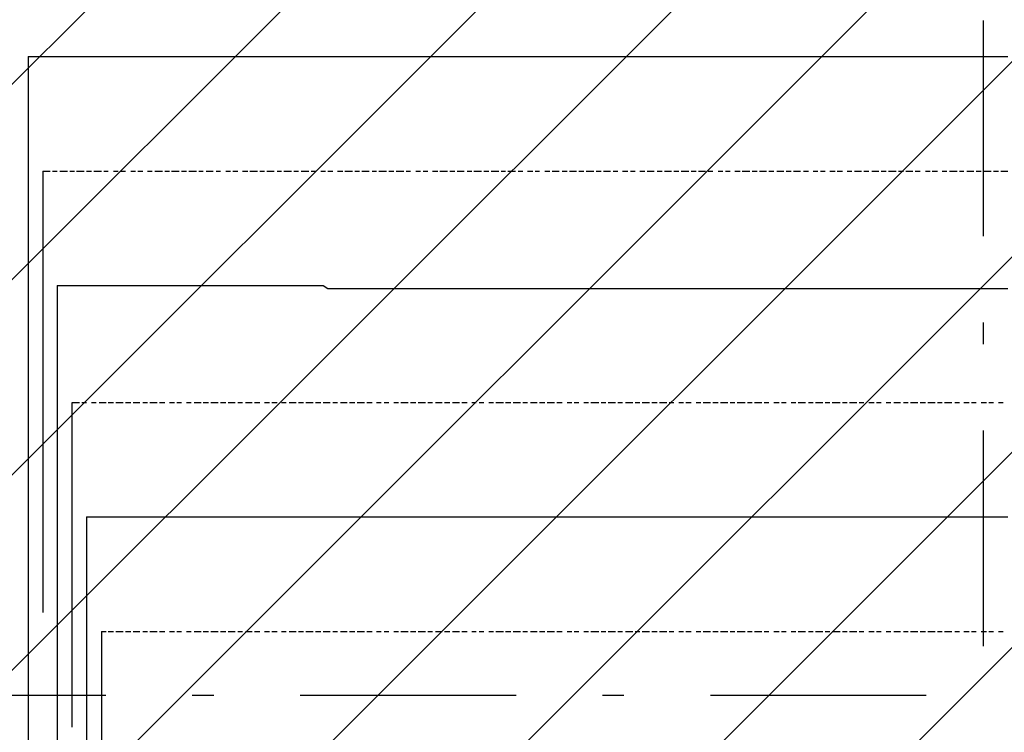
# Model space of a CAD drawing. Extents: x 997 to 109698, y 921 to 94021.
# Tile 328 of 656: x 6812 to 8522, y 47665 to 48904. Entities that reach past the tile are written whole.
import ezdxf

# ---------------------------------------------------------------- set-up
doc = ezdxf.new("R2010")
doc.units = 0
doc.header["$MEASUREMENT"] = 0
doc.layers.add('12', color=7, linetype='CONTINUOUS')
doc.layers.add('28', color=7, linetype='CONTINUOUS')

msp = doc.modelspace()

# ---------------------------------------------------------------- linework, layer by layer
at = {"layer": '12', "color": 5}
for p, q in [((6826.630503, 48839.563401), (6826.630503, 47937.563401)), ((6826.630503, 48839.563401), (6838.630503, 48839.563401)), ((6838.630503, 48839.563401), (6847.630503, 48839.563401)), ((6847.630503, 48839.563401), (6855.630503, 48839.563401)), ((6855.630503, 48839.563401), (6868.630503, 48839.563401)), ((6868.630503, 48839.563401), (6876.630503, 48839.563401)), ((6876.630503, 48839.563401), (6885.630503, 48839.563401)), ((6885.630503, 48839.563401), (6898.630503, 48839.563401)), ((6898.630503, 48839.563401), (6906.630503, 48839.563401)), ((6906.630503, 48839.563401), (6919.630503, 48839.563401)), ((6919.630503, 48839.563401), (6927.630503, 48839.563401)), ((6927.630503, 48839.563401), (6936.630503, 48839.563401)), ((6936.630503, 48839.563401), (6949.630503, 48839.563401)), ((6949.630503, 48839.563401), (6957.630503, 48839.563401)), ((6957.630503, 48839.563401), (6965.630503, 48839.563401)), ((6965.630503, 48839.563401), (6978.630503, 48839.563401)), ((6978.630503, 48839.563401), (6986.630503, 48839.563401)), ((6986.630503, 48839.563401), (6995.630503, 48839.563401)), ((6995.630503, 48839.563401), (7008.630503, 48839.563401)), ((7008.630503, 48839.563401), (7016.630503, 48839.563401)), ((7016.630503, 48839.563401), (7025.630503, 48839.563401)), ((7025.630503, 48839.563401), (7037.630503, 48839.563401)), ((7037.630503, 48839.563401), (7046.630503, 48839.563401)), ((7046.630503, 48839.563401), (7059.630503, 48839.563401)), ((7059.630503, 48839.563401), (7067.630503, 48839.563401)), ((7067.630503, 48839.563401), (7075.630503, 48839.563401)), ((7075.630503, 48839.563401), (7088.630503, 48839.563401)), ((7088.630503, 48839.563401), (7096.630503, 48839.563401)), ((7096.630503, 48839.563401), (7105.630503, 48839.563401)), ((7105.630503, 48839.563401), (7118.630503, 48839.563401)), ((7118.630503, 48839.563401), (7126.630503, 48839.563401)), ((7126.630503, 48839.563401), (7135.630503, 48839.563401)), ((7135.630503, 48839.563401), (7147.630503, 48839.563401)), ((7147.630503, 48839.563401), (7156.630503, 48839.563401)), ((7156.630503, 48839.563401), (7169.630503, 48839.563401)), ((7169.630503, 48839.563401), (7177.630503, 48839.563401)), ((7177.630503, 48839.563401), (7185.630503, 48839.563401)), ((7185.630503, 48839.563401), (7198.630503, 48839.563401)), ((7198.630503, 48839.563401), (7207.630503, 48839.563401)), ((7207.630503, 48839.563401), (7215.630503, 48839.563401)), ((7215.630503, 48839.563401), (7228.630503, 48839.563401)), ((7228.630503, 48839.563401), (7236.630503, 48839.563401)), ((7236.630503, 48839.563401), (7245.630503, 48839.563401)), ((7245.630503, 48839.563401), (7258.630503, 48839.563401)), ((7258.630503, 48839.563401), (7266.630503, 48839.563401)), ((7266.630503, 48839.563401), (7279.630503, 48839.563401)), ((7279.630503, 48839.563401), (7287.630503, 48839.563401)), ((7287.630503, 48839.563401), (7295.630503, 48839.563401)), ((7295.630503, 48839.563401), (7308.630503, 48839.563401)), ((7308.630503, 48839.563401), (7317.630503, 48839.563401)), ((7317.630503, 48839.563401), (7325.630503, 48839.563401)), ((7325.630503, 48839.563401), (7338.630503, 48839.563401)), ((7338.630503, 48839.563401), (7346.630503, 48839.563401)), ((7346.630503, 48839.563401), (7355.630503, 48839.563401)), ((7355.630503, 48839.563401), (7368.630503, 48839.563401)), ((7368.630503, 48839.563401), (7376.630503, 48839.563401)), ((7376.630503, 48839.563401), (7389.630503, 48839.563401)), ((7389.630503, 48839.563401), (7397.630503, 48839.563401)), ((7397.630503, 48839.563401), (7405.630503, 48839.563401)), ((7405.630503, 48839.563401), (7418.630503, 48839.563401)), ((7418.630503, 48839.563401), (7427.630503, 48839.563401)), ((7427.630503, 48839.563401), (7435.630503, 48839.563401)), ((7435.630503, 48839.563401), (7448.630503, 48839.563401)), ((7448.630503, 48839.563401), (7457.630503, 48839.563401)), ((7457.630503, 48839.563401), (7465.630503, 48839.563401)), ((7465.630503, 48839.563401), (7478.630503, 48839.563401)), ((7478.630503, 48839.563401), (7486.630503, 48839.563401)), ((7486.630503, 48839.563401), (7499.630503, 48839.563401)), ((7499.630503, 48839.563401), (7507.630503, 48839.563401)), ((7507.630503, 48839.563401), (7516.630503, 48839.563401)), ((7516.630503, 48839.563401), (7528.630503, 48839.563401)), ((7528.630503, 48839.563401), (7537.630503, 48839.563401)), ((7537.630503, 48839.563401), (7545.630503, 48839.563401)), ((7545.630503, 48839.563401), (7558.630503, 48839.563401)), ((7558.630503, 48839.563401), (7567.630503, 48839.563401)), ((7567.630503, 48839.563401), (7575.630503, 48839.563401)), ((7575.630503, 48839.563401), (7588.630503, 48839.563401)), ((7588.630503, 48839.563401), (7596.630503, 48839.563401)), ((7596.630503, 48839.563401), (7609.630503, 48839.563401)), ((7609.630503, 48839.563401), (7617.630503, 48839.563401)), ((7617.630503, 48839.563401), (7626.630503, 48839.563401)), ((7626.630503, 48839.563401), (7638.630503, 48839.563401)), ((7638.630503, 48839.563401), (7647.630503, 48839.563401)), ((7647.630503, 48839.563401), (7655.630503, 48839.563401)), ((7655.630503, 48839.563401), (7668.630503, 48839.563401)), ((7668.630503, 48839.563401), (7677.630503, 48839.563401)), ((7677.630503, 48839.563401), (7685.630503, 48839.563401)), ((7685.630503, 48839.563401), (7698.630503, 48839.563401)), ((7698.630503, 48839.563401), (7706.630503, 48839.563401)), ((7706.630503, 48839.563401), (7714.630503, 48839.563401)), ((7714.630503, 48839.563401), (7727.630503, 48839.563401)), ((7727.630503, 48839.563401), (7736.630503, 48839.563401)), ((7736.630503, 48839.563401), (7748.630503, 48839.563401)), ((7748.630503, 48839.563401), (7757.630503, 48839.563401)), ((7757.630503, 48839.563401), (7766.630503, 48839.563401)), ((7766.630503, 48839.563401), (7778.630503, 48839.563401)), ((7778.630503, 48839.563401), (7787.630503, 48839.563401)), ((7787.630503, 48839.563401), (7795.630503, 48839.563401)), ((7795.630503, 48839.563401), (7808.630503, 48839.563401)), ((7808.630503, 48839.563401), (7817.630503, 48839.563401)), ((7817.630503, 48839.563401), (7825.630503, 48839.563401)), ((7825.630503, 48839.563401), (7837.630503, 48839.563401)), ((7837.630503, 48839.563401), (7846.630503, 48839.563401)), ((7846.630503, 48839.563401), (7858.630503, 48839.563401)), ((7858.630503, 48839.563401), (7867.630503, 48839.563401)), ((7867.630503, 48839.563401), (7876.630503, 48839.563401)), ((7876.630503, 48839.563401), (7888.630503, 48839.563401)), ((7888.630503, 48839.563401), (7897.630503, 48839.563401)), ((7897.630503, 48839.563401), (7905.630503, 48839.563401)), ((7905.630503, 48839.563401), (7918.630503, 48839.563401)), ((7918.630503, 48839.563401), (7927.630503, 48839.563401)), ((7927.630503, 48839.563401), (7935.630503, 48839.563401)), ((7935.630503, 48839.563401), (7947.630503, 48839.563401)), ((7947.630503, 48839.563401), (7956.630503, 48839.563401)), ((7956.630503, 48839.563401), (7968.630503, 48839.563401)), ((7968.630503, 48839.563401), (7977.630503, 48839.563401)), ((7977.630503, 48839.563401), (7986.630503, 48839.563401)), ((7986.630503, 48839.563401), (7998.630503, 48839.563401)), ((7998.630503, 48839.563401), (8007.630503, 48839.563401)), ((8007.630503, 48839.563401), (8015.630503, 48839.563401)), ((8015.630503, 48839.563401), (8028.630503, 48839.563401)), ((8028.630503, 48839.563401), (8037.630503, 48839.563401)), ((8037.630503, 48839.563401), (8045.630503, 48839.563401)), ((8045.630503, 48839.563401), (8057.630503, 48839.563401)), ((8057.630503, 48839.563401), (8066.630503, 48839.563401)), ((8066.630503, 48839.563401), (8079.630503, 48839.563401)), ((8079.630503, 48839.563401), (8087.630503, 48839.563401)), ((8087.630503, 48839.563401), (8096.630503, 48839.563401)), ((8096.630503, 48839.563401), (8108.630503, 48839.563401)), ((8108.630503, 48839.563401), (8117.630503, 48839.563401)), ((8117.630503, 48839.563401), (8126.630503, 48839.563401)), ((8126.630503, 48839.563401), (8138.630503, 48839.563401)), ((8138.630503, 48839.563401), (8146.630503, 48839.563401)), ((8146.630503, 48839.563401), (8155.630503, 48839.563401)), ((8155.630503, 48839.563401), (8167.630503, 48839.563401)), ((8167.630503, 48839.563401), (8176.630503, 48839.563401)), ((8176.630503, 48839.563401), (8189.630503, 48839.563401)), ((8189.630503, 48839.563401), (8197.630503, 48839.563401)), ((8197.630503, 48839.563401), (8206.630503, 48839.563401)), ((8206.630503, 48839.563401), (8218.630503, 48839.563401)), ((8218.630503, 48839.563401), (8227.630503, 48839.563401)), ((8227.630503, 48839.563401), (8236.630503, 48839.563401)), ((8236.630503, 48839.563401), (8248.630503, 48839.563401)), ((8248.630503, 48839.563401), (8256.630503, 48839.563401)), ((8256.630503, 48839.563401), (8265.630503, 48839.563401)), ((8265.630503, 48839.563401), (8277.630503, 48839.563401)), ((8277.630503, 48839.563401), (8286.630503, 48839.563401)), ((8286.630503, 48839.563401), (8295.630503, 48839.563401)), ((8295.630503, 48839.563401), (8307.630503, 48839.563401)), ((8307.630503, 48839.563401), (8316.630503, 48839.563401)), ((8316.630503, 48839.563401), (8329.630503, 48839.563401)), ((8329.630503, 48839.563401), (8337.630503, 48839.563401)), ((8337.630503, 48839.563401), (8346.630503, 48839.563401)), ((8346.630503, 48839.563401), (8358.630503, 48839.563401)), ((8358.630503, 48839.563401), (8366.630503, 48839.563401)), ((8366.630503, 48839.563401), (8375.630503, 48839.563401)), ((8375.630503, 48839.563401), (8388.630503, 48839.563401)), ((8388.630503, 48839.563401), (8396.630503, 48839.563401)), ((8396.630503, 48839.563401), (8405.630503, 48839.563401)), ((8405.630503, 48839.563401), (8417.630503, 48839.563401)), ((8417.630503, 48839.563401), (8426.630503, 48839.563401)), ((8426.630503, 48839.563401), (8439.630503, 48839.563401)), ((8439.630503, 48839.563401), (8447.630503, 48839.563401)), ((8447.630503, 48839.563401), (8456.630503, 48839.563401)), ((8456.630503, 48839.563401), (8468.630503, 48839.563401)), ((8468.630503, 48839.563401), (8476.630503, 48839.563401)), ((8476.630503, 48839.563401), (8485.630503, 48839.563401)), ((8485.630503, 48839.563401), (8498.630503, 48839.563401)), ((8498.630503, 48839.563401), (8506.630503, 48839.563401)), ((8506.630503, 48839.563401), (8515.630503, 48839.563401)), ((8515.630503, 48839.563401), (8527.630503, 48839.563401)), ((6876.630503, 48441.563401), (6876.630503, 47738.563401)), ((6876.630503, 48441.563401), (6885.630503, 48441.563401)), ((6885.630503, 48441.563401), (6898.630503, 48441.563401)), ((6898.630503, 48441.563401), (6906.630503, 48441.563401)), ((6906.630503, 48441.563401), (6919.630503, 48441.563401)), ((6919.630503, 48441.563401), (6927.630503, 48441.563401)), ((6927.630503, 48441.563401), (6936.630503, 48441.563401)), ((6936.630503, 48441.563401), (6949.630503, 48441.563401)), ((6949.630503, 48441.563401), (6957.630503, 48441.563401)), ((6957.630503, 48441.563401), (6965.630503, 48441.563401)), ((6965.630503, 48441.563401), (6978.630503, 48441.563401)), ((6978.630503, 48441.563401), (6986.630503, 48441.563401)), ((6986.630503, 48441.563401), (6995.630503, 48441.563401)), ((6995.630503, 48441.563401), (7008.630503, 48441.563401)), ((7008.630503, 48441.563401), (7016.630503, 48441.563401)), ((7016.630503, 48441.563401), (7025.630503, 48441.563401)), ((7025.630503, 48441.563401), (7037.630503, 48441.563401)), ((7037.630503, 48441.563401), (7046.630503, 48441.563401)), ((7046.630503, 48441.563401), (7059.630503, 48441.563401)), ((7059.630503, 48441.563401), (7067.630503, 48441.563401)), ((7067.630503, 48441.563401), (7075.630503, 48441.563401)), ((7075.630503, 48441.563401), (7088.630503, 48441.563401)), ((7088.630503, 48441.563401), (7096.630503, 48441.563401)), ((7096.630503, 48441.563401), (7105.630503, 48441.563401)), ((7105.630503, 48441.563401), (7118.630503, 48441.563401)), ((7118.630503, 48441.563401), (7126.630503, 48441.563401)), ((7126.630503, 48441.563401), (7135.630503, 48441.563401)), ((7135.630503, 48441.563401), (7147.630503, 48441.563401)), ((7147.630503, 48441.563401), (7156.630503, 48441.563401)), ((7156.630503, 48441.563401), (7169.630503, 48441.563401)), ((7169.630503, 48441.563401), (7177.630503, 48441.563401)), ((7177.630503, 48441.563401), (7185.630503, 48441.563401)), ((7185.630503, 48441.563401), (7198.630503, 48441.563401)), ((7198.630503, 48441.563401), (7207.630503, 48441.563401)), ((7207.630503, 48441.563401), (7215.630503, 48441.563401)), ((7215.630503, 48441.563401), (7228.630503, 48441.563401)), ((7228.630503, 48441.563401), (7236.630503, 48441.563401)), ((7236.630503, 48441.563401), (7245.630503, 48441.563401)), ((7245.630503, 48441.563401), (7258.630503, 48441.563401)), ((7258.630503, 48441.563401), (7266.630503, 48441.563401)), ((7266.630503, 48441.563401), (7279.630503, 48441.563401)), ((7279.630503, 48441.563401), (7287.630503, 48441.563401)), ((7287.630503, 48441.563401), (7295.630503, 48441.563401)), ((7295.630503, 48441.563401), (7308.630503, 48441.563401)), ((7308.630503, 48441.563401), (7317.630503, 48441.563401)), ((7317.630503, 48441.563401), (7325.630503, 48441.563401)), ((7325.630503, 48441.563401), (7338.630503, 48441.563401)), ((7338.630503, 48441.563401), (7346.630503, 48436.563401)), ((7346.630503, 48436.563401), (7355.630503, 48436.563401)), ((7355.630503, 48436.563401), (7368.630503, 48436.563401)), ((7368.630503, 48436.563401), (7376.630503, 48436.563401)), ((7376.630503, 48436.563401), (7389.630503, 48436.563401)), ((7389.630503, 48436.563401), (7397.630503, 48436.563401)), ((7397.630503, 48436.563401), (7405.630503, 48436.563401)), ((7405.630503, 48436.563401), (7418.630503, 48436.563401)), ((7418.630503, 48436.563401), (7427.630503, 48436.563401)), ((7427.630503, 48436.563401), (7435.630503, 48436.563401)), ((7435.630503, 48436.563401), (7448.630503, 48436.563401)), ((7448.630503, 48436.563401), (7457.630503, 48436.563401)), ((7457.630503, 48436.563401), (7465.630503, 48436.563401)), ((7465.630503, 48436.563401), (7478.630503, 48436.563401)), ((7478.630503, 48436.563401), (7486.630503, 48436.563401)), ((7486.630503, 48436.563401), (7499.630503, 48436.563401)), ((7499.630503, 48436.563401), (7507.630503, 48436.563401)), ((7507.630503, 48436.563401), (7516.630503, 48436.563401)), ((7516.630503, 48436.563401), (7528.630503, 48436.563401)), ((7528.630503, 48436.563401), (7537.630503, 48436.563401)), ((7537.630503, 48436.563401), (7545.630503, 48436.563401)), ((7545.630503, 48436.563401), (7558.630503, 48436.563401)), ((7558.630503, 48436.563401), (7567.630503, 48436.563401)), ((7567.630503, 48436.563401), (7575.630503, 48436.563401)), ((7575.630503, 48436.563401), (7588.630503, 48436.563401)), ((7588.630503, 48436.563401), (7596.630503, 48436.563401)), ((7596.630503, 48436.563401), (7609.630503, 48436.563401)), ((7609.630503, 48436.563401), (7617.630503, 48436.563401)), ((7617.630503, 48436.563401), (7626.630503, 48436.563401)), ((7626.630503, 48436.563401), (7638.630503, 48436.563401)), ((7638.630503, 48436.563401), (7647.630503, 48436.563401)), ((7647.630503, 48436.563401), (7655.630503, 48436.563401)), ((7655.630503, 48436.563401), (7668.630503, 48436.563401)), ((7668.630503, 48436.563401), (7677.630503, 48436.563401)), ((7677.630503, 48436.563401), (7685.630503, 48436.563401)), ((7685.630503, 48436.563401), (7698.630503, 48436.563401)), ((7698.630503, 48436.563401), (7706.630503, 48436.563401)), ((7706.630503, 48436.563401), (7714.630503, 48436.563401)), ((7714.630503, 48436.563401), (7727.630503, 48436.563401)), ((7727.630503, 48436.563401), (7736.630503, 48436.563401)), ((7736.630503, 48436.563401), (7748.630503, 48436.563401)), ((7748.630503, 48436.563401), (7757.630503, 48436.563401)), ((7757.630503, 48436.563401), (7766.630503, 48436.563401)), ((7766.630503, 48436.563401), (7778.630503, 48436.563401)), ((7778.630503, 48436.563401), (7787.630503, 48436.563401)), ((7787.630503, 48436.563401), (7795.630503, 48436.563401)), ((7795.630503, 48436.563401), (7808.630503, 48436.563401)), ((7808.630503, 48436.563401), (7817.630503, 48436.563401)), ((7817.630503, 48436.563401), (7825.630503, 48436.563401)), ((7825.630503, 48436.563401), (7837.630503, 48436.563401)), ((7837.630503, 48436.563401), (7846.630503, 48436.563401)), ((7846.630503, 48436.563401), (7858.630503, 48436.563401)), ((7858.630503, 48436.563401), (7867.630503, 48436.563401)), ((7867.630503, 48436.563401), (7876.630503, 48436.563401)), ((7876.630503, 48436.563401), (7888.630503, 48436.563401)), ((7888.630503, 48436.563401), (7897.630503, 48436.563401)), ((7897.630503, 48436.563401), (7905.630503, 48436.563401)), ((7905.630503, 48436.563401), (7918.630503, 48436.563401)), ((7918.630503, 48436.563401), (7927.630503, 48436.563401)), ((7927.630503, 48436.563401), (7935.630503, 48436.563401)), ((7935.630503, 48436.563401), (7947.630503, 48436.563401)), ((7947.630503, 48436.563401), (7956.630503, 48436.563401)), ((7956.630503, 48436.563401), (7968.630503, 48436.563401)), ((7968.630503, 48436.563401), (7977.630503, 48436.563401)), ((7977.630503, 48436.563401), (7986.630503, 48436.563401)), ((7986.630503, 48436.563401), (7998.630503, 48436.563401)), ((7998.630503, 48436.563401), (8007.630503, 48436.563401)), ((8007.630503, 48436.563401), (8015.630503, 48436.563401)), ((8015.630503, 48436.563401), (8028.630503, 48436.563401)), ((8028.630503, 48436.563401), (8037.630503, 48436.563401)), ((8037.630503, 48436.563401), (8045.630503, 48436.563401)), ((8045.630503, 48436.563401), (8057.630503, 48436.563401)), ((8057.630503, 48436.563401), (8066.630503, 48436.563401)), ((8066.630503, 48436.563401), (8079.630503, 48436.563401)), ((8079.630503, 48436.563401), (8087.630503, 48436.563401)), ((8087.630503, 48436.563401), (8096.630503, 48436.563401)), ((8096.630503, 48436.563401), (8108.630503, 48436.563401)), ((8108.630503, 48436.563401), (8117.630503, 48436.563401)), ((8117.630503, 48436.563401), (8126.630503, 48436.563401)), ((8126.630503, 48436.563401), (8138.630503, 48436.563401)), ((8138.630503, 48436.563401), (8146.630503, 48436.563401)), ((8146.630503, 48436.563401), (8155.630503, 48436.563401)), ((8155.630503, 48436.563401), (8167.630503, 48436.563401)), ((8167.630503, 48436.563401), (8176.630503, 48436.563401)), ((8176.630503, 48436.563401), (8189.630503, 48436.563401)), ((8189.630503, 48436.563401), (8197.630503, 48436.563401)), ((8197.630503, 48436.563401), (8206.630503, 48436.563401)), ((8206.630503, 48436.563401), (8218.630503, 48436.563401)), ((8218.630503, 48436.563401), (8227.630503, 48436.563401)), ((8227.630503, 48436.563401), (8236.630503, 48436.563401)), ((8236.630503, 48436.563401), (8248.630503, 48436.563401)), ((8248.630503, 48436.563401), (8256.630503, 48436.563401)), ((8256.630503, 48436.563401), (8265.630503, 48436.563401)), ((8265.630503, 48436.563401), (8277.630503, 48436.563401)), ((8277.630503, 48436.563401), (8286.630503, 48436.563401)), ((8286.630503, 48436.563401), (8295.630503, 48436.563401)), ((8295.630503, 48436.563401), (8307.630503, 48436.563401)), ((8307.630503, 48436.563401), (8316.630503, 48436.563401)), ((8316.630503, 48436.563401), (8329.630503, 48436.563401)), ((8329.630503, 48436.563401), (8337.630503, 48436.563401)), ((8337.630503, 48436.563401), (8346.630503, 48436.563401)), ((8346.630503, 48436.563401), (8358.630503, 48436.563401)), ((8358.630503, 48436.563401), (8366.630503, 48436.563401)), ((8366.630503, 48436.563401), (8375.630503, 48436.563401)), ((8375.630503, 48436.563401), (8388.630503, 48436.563401)), ((8388.630503, 48436.563401), (8396.630503, 48436.563401)), ((8396.630503, 48436.563401), (8405.630503, 48436.563401)), ((8405.630503, 48436.563401), (8417.630503, 48436.563401)), ((8417.630503, 48436.563401), (8426.630503, 48436.563401)), ((8426.630503, 48436.563401), (8439.630503, 48436.563401)), ((8439.630503, 48436.563401), (8447.630503, 48436.563401)), ((8447.630503, 48436.563401), (8456.630503, 48436.563401)), ((8456.630503, 48436.563401), (8468.630503, 48436.563401)), ((8468.630503, 48436.563401), (8476.630503, 48436.563401)), ((8476.630503, 48436.563401), (8485.630503, 48436.563401)), ((8485.630503, 48436.563401), (8498.630503, 48436.563401)), ((8498.630503, 48436.563401), (8506.630503, 48436.563401)), ((8506.630503, 48436.563401), (8515.630503, 48436.563401)), ((8515.630503, 48436.563401), (8527.630503, 48436.563401)), ((6927.630503, 48039.563401), (6927.630503, 47539.563401)), ((6927.630503, 48039.563401), (6936.630503, 48039.563401)), ((6936.630503, 48039.563401), (6949.630503, 48039.563401)), ((6949.630503, 48039.563401), (6957.630503, 48039.563401)), ((6957.630503, 48039.563401), (6965.630503, 48039.563401)), ((6965.630503, 48039.563401), (6978.630503, 48039.563401)), ((6978.630503, 48039.563401), (6986.630503, 48039.563401)), ((6986.630503, 48039.563401), (6995.630503, 48039.563401)), ((6995.630503, 48039.563401), (7008.630503, 48039.563401)), ((7008.630503, 48039.563401), (7016.630503, 48039.563401)), ((7016.630503, 48039.563401), (7025.630503, 48039.563401)), ((7025.630503, 48039.563401), (7037.630503, 48039.563401)), ((7037.630503, 48039.563401), (7046.630503, 48039.563401)), ((7046.630503, 48039.563401), (7059.630503, 48039.563401)), ((7059.630503, 48039.563401), (7067.630503, 48039.563401)), ((7067.630503, 48039.563401), (7075.630503, 48039.563401)), ((7075.630503, 48039.563401), (7088.630503, 48039.563401)), ((7088.630503, 48039.563401), (7096.630503, 48039.563401)), ((7096.630503, 48039.563401), (7105.630503, 48039.563401)), ((7105.630503, 48039.563401), (7118.630503, 48039.563401)), ((7118.630503, 48039.563401), (7126.630503, 48039.563401)), ((7126.630503, 48039.563401), (7135.630503, 48039.563401)), ((7135.630503, 48039.563401), (7147.630503, 48039.563401)), ((7147.630503, 48039.563401), (7156.630503, 48039.563401)), ((7156.630503, 48039.563401), (7169.630503, 48039.563401)), ((7169.630503, 48039.563401), (7177.630503, 48039.563401)), ((7177.630503, 48039.563401), (7185.630503, 48039.563401)), ((7185.630503, 48039.563401), (7198.630503, 48039.563401)), ((7198.630503, 48039.563401), (7207.630503, 48039.563401)), ((7207.630503, 48039.563401), (7215.630503, 48039.563401)), ((7215.630503, 48039.563401), (7228.630503, 48039.563401)), ((7228.630503, 48039.563401), (7236.630503, 48039.563401)), ((7236.630503, 48039.563401), (7245.630503, 48039.563401)), ((7245.630503, 48039.563401), (7258.630503, 48039.563401)), ((7258.630503, 48039.563401), (7266.630503, 48039.563401)), ((7266.630503, 48039.563401), (7279.630503, 48039.563401)), ((7279.630503, 48039.563401), (7287.630503, 48039.563401)), ((7287.630503, 48039.563401), (7295.630503, 48039.563401)), ((7295.630503, 48039.563401), (7308.630503, 48039.563401)), ((7308.630503, 48039.563401), (7317.630503, 48039.563401)), ((7317.630503, 48039.563401), (7325.630503, 48039.563401)), ((7325.630503, 48039.563401), (7338.630503, 48039.563401)), ((7338.630503, 48039.563401), (7346.630503, 48039.563401)), ((7346.630503, 48039.563401), (7355.630503, 48039.563401)), ((7355.630503, 48039.563401), (7368.630503, 48039.563401)), ((7368.630503, 48039.563401), (7376.630503, 48039.563401)), ((7376.630503, 48039.563401), (7389.630503, 48039.563401)), ((7389.630503, 48039.563401), (7397.630503, 48039.563401)), ((7397.630503, 48039.563401), (7405.630503, 48039.563401)), ((7405.630503, 48039.563401), (7418.630503, 48039.563401)), ((7418.630503, 48039.563401), (7427.630503, 48039.563401)), ((7427.630503, 48039.563401), (7435.630503, 48039.563401)), ((7435.630503, 48039.563401), (7448.630503, 48039.563401)), ((7448.630503, 48039.563401), (7457.630503, 48039.563401)), ((7457.630503, 48039.563401), (7465.630503, 48039.563401)), ((7465.630503, 48039.563401), (7478.630503, 48039.563401)), ((7478.630503, 48039.563401), (7486.630503, 48039.563401)), ((7486.630503, 48039.563401), (7499.630503, 48039.563401)), ((7499.630503, 48039.563401), (7507.630503, 48039.563401)), ((7507.630503, 48039.563401), (7516.630503, 48039.563401)), ((7516.630503, 48039.563401), (7528.630503, 48039.563401)), ((7528.630503, 48039.563401), (7537.630503, 48039.563401)), ((7537.630503, 48039.563401), (7545.630503, 48039.563401)), ((7545.630503, 48039.563401), (7558.630503, 48039.563401)), ((7558.630503, 48039.563401), (7567.630503, 48039.563401)), ((7567.630503, 48039.563401), (7575.630503, 48039.563401)), ((7575.630503, 48039.563401), (7588.630503, 48039.563401)), ((7588.630503, 48039.563401), (7596.630503, 48039.563401)), ((7596.630503, 48039.563401), (7609.630503, 48039.563401)), ((7609.630503, 48039.563401), (7617.630503, 48039.563401)), ((7617.630503, 48039.563401), (7626.630503, 48039.563401)), ((7626.630503, 48039.563401), (7638.630503, 48039.563401)), ((7638.630503, 48039.563401), (7647.630503, 48039.563401)), ((7647.630503, 48039.563401), (7655.630503, 48039.563401)), ((7655.630503, 48039.563401), (7668.630503, 48039.563401)), ((7668.630503, 48039.563401), (7677.630503, 48039.563401)), ((7677.630503, 48039.563401), (7685.630503, 48039.563401)), ((7685.630503, 48039.563401), (7698.630503, 48039.563401)), ((7698.630503, 48039.563401), (7706.630503, 48039.563401)), ((7706.630503, 48039.563401), (7714.630503, 48039.563401)), ((7714.630503, 48039.563401), (7727.630503, 48039.563401)), ((7727.630503, 48039.563401), (7736.630503, 48039.563401)), ((7736.630503, 48039.563401), (7748.630503, 48039.563401)), ((7748.630503, 48039.563401), (7757.630503, 48039.563401)), ((7757.630503, 48039.563401), (7766.630503, 48039.563401)), ((7766.630503, 48039.563401), (7778.630503, 48039.563401)), ((7778.630503, 48039.563401), (7787.630503, 48039.563401)), ((7787.630503, 48039.563401), (7795.630503, 48039.563401)), ((7795.630503, 48039.563401), (7808.630503, 48039.563401)), ((7808.630503, 48039.563401), (7817.630503, 48039.563401)), ((7817.630503, 48039.563401), (7825.630503, 48039.563401)), ((7825.630503, 48039.563401), (7837.630503, 48039.563401)), ((7837.630503, 48039.563401), (7846.630503, 48039.563401)), ((7846.630503, 48039.563401), (7858.630503, 48039.563401)), ((7858.630503, 48039.563401), (7867.630503, 48039.563401)), ((7867.630503, 48039.563401), (7876.630503, 48039.563401)), ((7876.630503, 48039.563401), (7888.630503, 48039.563401)), ((7888.630503, 48039.563401), (7897.630503, 48039.563401)), ((7897.630503, 48039.563401), (7905.630503, 48039.563401)), ((7905.630503, 48039.563401), (7918.630503, 48039.563401)), ((7918.630503, 48039.563401), (7927.630503, 48039.563401)), ((7927.630503, 48039.563401), (7935.630503, 48039.563401)), ((7935.630503, 48039.563401), (7947.630503, 48039.563401)), ((7947.630503, 48039.563401), (7956.630503, 48039.563401)), ((7956.630503, 48039.563401), (7968.630503, 48039.563401)), ((7968.630503, 48039.563401), (7977.630503, 48039.563401)), ((7977.630503, 48039.563401), (7986.630503, 48039.563401)), ((7986.630503, 48039.563401), (7998.630503, 48039.563401)), ((7998.630503, 48039.563401), (8007.630503, 48039.563401)), ((8007.630503, 48039.563401), (8015.630503, 48039.563401)), ((8015.630503, 48039.563401), (8028.630503, 48039.563401)), ((8028.630503, 48039.563401), (8037.630503, 48039.563401)), ((8037.630503, 48039.563401), (8045.630503, 48039.563401)), ((8045.630503, 48039.563401), (8057.630503, 48039.563401)), ((8057.630503, 48039.563401), (8066.630503, 48039.563401)), ((8066.630503, 48039.563401), (8079.630503, 48039.563401)), ((8079.630503, 48039.563401), (8087.630503, 48039.563401)), ((8087.630503, 48039.563401), (8096.630503, 48039.563401)), ((8096.630503, 48039.563401), (8108.630503, 48039.563401)), ((8108.630503, 48039.563401), (8117.630503, 48039.563401)), ((8117.630503, 48039.563401), (8126.630503, 48039.563401)), ((8126.630503, 48039.563401), (8138.630503, 48039.563401)), ((8138.630503, 48039.563401), (8146.630503, 48039.563401)), ((8146.630503, 48039.563401), (8155.630503, 48039.563401)), ((8155.630503, 48039.563401), (8167.630503, 48039.563401)), ((8167.630503, 48039.563401), (8176.630503, 48039.563401)), ((8176.630503, 48039.563401), (8189.630503, 48039.563401)), ((8189.630503, 48039.563401), (8197.630503, 48039.563401)), ((8197.630503, 48039.563401), (8206.630503, 48039.563401)), ((8206.630503, 48039.563401), (8218.630503, 48039.563401)), ((8218.630503, 48039.563401), (8227.630503, 48039.563401)), ((8227.630503, 48039.563401), (8236.630503, 48039.563401)), ((8236.630503, 48039.563401), (8248.630503, 48039.563401)), ((8248.630503, 48039.563401), (8256.630503, 48039.563401)), ((8256.630503, 48039.563401), (8265.630503, 48039.563401)), ((8265.630503, 48039.563401), (8277.630503, 48039.563401)), ((8277.630503, 48039.563401), (8286.630503, 48039.563401)), ((8286.630503, 48039.563401), (8295.630503, 48039.563401)), ((8295.630503, 48039.563401), (8307.630503, 48039.563401)), ((8307.630503, 48039.563401), (8316.630503, 48039.563401)), ((8316.630503, 48039.563401), (8329.630503, 48039.563401)), ((8329.630503, 48039.563401), (8337.630503, 48039.563401)), ((8337.630503, 48039.563401), (8346.630503, 48039.563401)), ((8346.630503, 48039.563401), (8358.630503, 48039.563401)), ((8358.630503, 48039.563401), (8366.630503, 48039.563401)), ((8366.630503, 48039.563401), (8375.630503, 48039.563401)), ((8375.630503, 48039.563401), (8388.630503, 48039.563401)), ((8388.630503, 48039.563401), (8396.630503, 48039.563401)), ((8396.630503, 48039.563401), (8405.630503, 48039.563401)), ((8405.630503, 48039.563401), (8417.630503, 48039.563401)), ((8417.630503, 48039.563401), (8426.630503, 48039.563401)), ((8426.630503, 48039.563401), (8439.630503, 48039.563401)), ((8439.630503, 48039.563401), (8447.630503, 48039.563401)), ((8447.630503, 48039.563401), (8456.630503, 48039.563401)), ((8456.630503, 48039.563401), (8468.630503, 48039.563401)), ((8468.630503, 48039.563401), (8476.630503, 48039.563401)), ((8476.630503, 48039.563401), (8485.630503, 48039.563401)), ((8485.630503, 48039.563401), (8498.630503, 48039.563401)), ((8498.630503, 48039.563401), (8506.630503, 48039.563401)), ((8506.630503, 48039.563401), (8515.630503, 48039.563401)), ((8515.630503, 48039.563401), (8527.630503, 48039.563401)), ((6826.630503, 47937.563401), (6826.630503, 46938.563401)), ((6876.630503, 47738.563401), (6876.630503, 46739.563401))]:
    msp.add_line(p, q, dxfattribs=at)
at = {"layer": '12', "color": 1}
for p, q in [((6851.630503, 48640.563401), (6851.630503, 47873.563401)), ((6851.630503, 48640.563401), (6864.630503, 48640.563401)), ((6868.630503, 48640.563401), (6876.630503, 48640.563401)), ((6881.630503, 48640.563401), (6894.630503, 48640.563401)), ((6898.630503, 48640.563401), (6906.630503, 48640.563401)), ((6910.630503, 48640.563401), (6923.630503, 48640.563401)), ((6927.630503, 48640.563401), (6936.630503, 48640.563401)), ((6940.630503, 48640.563401), (6953.630503, 48640.563401)), ((6957.630503, 48640.563401), (6965.630503, 48640.563401)), ((6974.630503, 48640.563401), (6982.630503, 48640.563401)), ((6986.630503, 48640.563401), (6995.630503, 48640.563401)), ((7004.630503, 48640.563401), (7012.630503, 48640.563401)), ((7016.630503, 48640.563401), (7025.630503, 48640.563401)), ((7033.630503, 48640.563401), (7041.630503, 48640.563401)), ((7046.630503, 48640.563401), (7059.630503, 48640.563401)), ((7063.630503, 48640.563401), (7071.630503, 48640.563401)), ((7075.630503, 48640.563401), (7088.630503, 48640.563401)), ((7092.630503, 48640.563401), (7101.630503, 48640.563401)), ((7105.630503, 48640.563401), (7118.630503, 48640.563401)), ((7122.630503, 48640.563401), (7130.630503, 48640.563401)), ((7135.630503, 48640.563401), (7147.630503, 48640.563401)), ((7152.630503, 48640.563401), (7160.630503, 48640.563401)), ((7169.630503, 48640.563401), (7177.630503, 48640.563401)), ((7181.630503, 48640.563401), (7190.630503, 48640.563401)), ((7198.630503, 48640.563401), (7207.630503, 48640.563401)), ((7211.630503, 48640.563401), (7224.630503, 48640.563401)), ((7228.630503, 48640.563401), (7236.630503, 48640.563401)), ((7240.630503, 48640.563401), (7253.630503, 48640.563401)), ((7258.630503, 48640.563401), (7266.630503, 48640.563401)), ((7270.630503, 48640.563401), (7283.630503, 48640.563401)), ((7287.630503, 48640.563401), (7295.630503, 48640.563401)), ((7300.630503, 48640.563401), (7313.630503, 48640.563401)), ((7317.630503, 48640.563401), (7325.630503, 48640.563401)), ((7334.630503, 48640.563401), (7342.630503, 48640.563401)), ((7346.630503, 48640.563401), (7355.630503, 48640.563401)), ((7363.630503, 48640.563401), (7372.630503, 48640.563401)), ((7376.630503, 48640.563401), (7389.630503, 48640.563401)), ((7393.630503, 48640.563401), (7401.630503, 48640.563401)), ((7405.630503, 48640.563401), (7418.630503, 48640.563401)), ((7423.630503, 48640.563401), (7431.630503, 48640.563401)), ((7435.630503, 48640.563401), (7448.630503, 48640.563401)), ((7452.630503, 48640.563401), (7461.630503, 48640.563401)), ((7465.630503, 48640.563401), (7478.630503, 48640.563401)), ((7482.630503, 48640.563401), (7490.630503, 48640.563401)), ((7499.630503, 48640.563401), (7507.630503, 48640.563401)), ((7512.630503, 48640.563401), (7520.630503, 48640.563401)), ((7528.630503, 48640.563401), (7537.630503, 48640.563401)), ((7541.630503, 48640.563401), (7554.630503, 48640.563401)), ((7558.630503, 48640.563401), (7567.630503, 48640.563401)), ((7571.630503, 48640.563401), (7583.630503, 48640.563401)), ((7588.630503, 48640.563401), (7596.630503, 48640.563401)), ((7600.630503, 48640.563401), (7613.630503, 48640.563401)), ((7617.630503, 48640.563401), (7626.630503, 48640.563401)), ((7630.630503, 48640.563401), (7643.630503, 48640.563401)), ((7647.630503, 48640.563401), (7655.630503, 48640.563401)), ((7659.630503, 48640.563401), (7672.630503, 48640.563401)), ((7677.630503, 48640.563401), (7685.630503, 48640.563401)), ((7693.630503, 48640.563401), (7702.630503, 48640.563401)), ((7706.630503, 48640.563401), (7714.630503, 48640.563401)), ((7723.630503, 48640.563401), (7732.630503, 48640.563401)), ((7736.630503, 48640.563401), (7748.630503, 48640.563401)), ((7753.630503, 48640.563401), (7762.630503, 48640.563401)), ((7766.630503, 48640.563401), (7778.630503, 48640.563401)), ((7782.630503, 48640.563401), (7791.630503, 48640.563401)), ((7795.630503, 48640.563401), (7808.630503, 48640.563401)), ((7812.630503, 48640.563401), (7821.630503, 48640.563401)), ((7825.630503, 48640.563401), (7837.630503, 48640.563401)), ((7842.630503, 48640.563401), (7850.630503, 48640.563401)), ((7858.630503, 48640.563401), (7867.630503, 48640.563401)), ((7872.630503, 48640.563401), (7880.630503, 48640.563401)), ((7888.630503, 48640.563401), (7897.630503, 48640.563401)), ((7901.630503, 48640.563401), (7913.630503, 48640.563401)), ((7918.630503, 48640.563401), (7927.630503, 48640.563401)), ((7931.630503, 48640.563401), (7943.630503, 48640.563401)), ((7947.630503, 48640.563401), (7956.630503, 48640.563401)), ((7960.630503, 48640.563401), (7973.630503, 48640.563401)), ((7977.630503, 48640.563401), (7986.630503, 48640.563401)), ((7990.630503, 48640.563401), (8002.630503, 48640.563401)), ((8007.630503, 48640.563401), (8015.630503, 48640.563401)), ((8024.630503, 48640.563401), (8032.630503, 48640.563401)), ((8037.630503, 48640.563401), (8045.630503, 48640.563401)), ((8053.630503, 48640.563401), (8062.630503, 48640.563401)), ((8066.630503, 48640.563401), (8079.630503, 48640.563401)), ((8083.630503, 48640.563401), (8092.630503, 48640.563401)), ((8096.630503, 48640.563401), (8108.630503, 48640.563401)), ((8112.630503, 48640.563401), (8121.630503, 48640.563401)), ((8126.630503, 48640.563401), (8138.630503, 48640.563401)), ((8142.630503, 48640.563401), (8151.630503, 48640.563401)), ((8155.630503, 48640.563401), (8167.630503, 48640.563401)), ((8172.630503, 48640.563401), (8181.630503, 48640.563401)), ((8189.630503, 48640.563401), (8197.630503, 48640.563401)), ((8202.630503, 48640.563401), (8210.630503, 48640.563401)), ((8218.630503, 48640.563401), (8227.630503, 48640.563401)), ((8231.630503, 48640.563401), (8240.630503, 48640.563401)), ((8248.630503, 48640.563401), (8256.630503, 48640.563401)), ((8261.630503, 48640.563401), (8273.630503, 48640.563401)), ((8277.630503, 48640.563401), (8286.630503, 48640.563401)), ((8291.630503, 48640.563401), (8303.630503, 48640.563401)), ((8307.630503, 48640.563401), (8316.630503, 48640.563401)), ((8320.630503, 48640.563401), (8333.630503, 48640.563401)), ((8337.630503, 48640.563401), (8346.630503, 48640.563401)), ((8350.630503, 48640.563401), (8362.630503, 48640.563401)), ((8366.630503, 48640.563401), (8375.630503, 48640.563401)), ((8384.630503, 48640.563401), (8392.630503, 48640.563401)), ((8396.630503, 48640.563401), (8405.630503, 48640.563401)), ((8413.630503, 48640.563401), (8421.630503, 48640.563401)), ((8426.630503, 48640.563401), (8439.630503, 48640.563401)), ((8443.630503, 48640.563401), (8451.630503, 48640.563401)), ((8456.630503, 48640.563401), (8468.630503, 48640.563401)), ((8472.630503, 48640.563401), (8481.630503, 48640.563401)), ((8485.630503, 48640.563401), (8498.630503, 48640.563401)), ((8502.630503, 48640.563401), (8511.630503, 48640.563401)), ((8515.630503, 48640.563401), (8527.630503, 48640.563401)), ((6902.630503, 47674.563401), (6902.630503, 48238.563401)), ((6902.630503, 48238.563401), (6915.630503, 48238.563401)), ((6919.630503, 48238.563401), (6927.630503, 48238.563401)), ((6936.630503, 48238.563401), (6944.630503, 48238.563401)), ((6949.630503, 48238.563401), (6961.630503, 48238.563401)), ((6965.630503, 48238.563401), (6974.630503, 48238.563401)), ((6978.630503, 48238.563401), (6991.630503, 48238.563401)), ((6995.630503, 48238.563401), (7004.630503, 48238.563401)), ((7008.630503, 48238.563401), (7020.630503, 48238.563401)), ((7025.630503, 48238.563401), (7033.630503, 48238.563401)), ((7037.630503, 48238.563401), (7050.630503, 48238.563401)), ((7054.630503, 48238.563401), (7063.630503, 48238.563401)), ((7071.630503, 48238.563401), (7080.630503, 48238.563401)), ((7084.630503, 48238.563401), (7092.630503, 48238.563401)), ((7101.630503, 48238.563401), (7109.630503, 48238.563401)), ((7114.630503, 48238.563401), (7126.630503, 48238.563401)), ((7130.630503, 48238.563401), (7139.630503, 48238.563401)), ((7143.630503, 48238.563401), (7156.630503, 48238.563401)), ((7160.630503, 48238.563401), (7169.630503, 48238.563401)), ((7173.630503, 48238.563401), (7185.630503, 48238.563401)), ((7190.630503, 48238.563401), (7198.630503, 48238.563401)), ((7203.630503, 48238.563401), (7215.630503, 48238.563401)), ((7219.630503, 48238.563401), (7228.630503, 48238.563401)), ((7236.630503, 48238.563401), (7245.630503, 48238.563401)), ((7249.630503, 48238.563401), (7258.630503, 48238.563401)), ((7266.630503, 48238.563401), (7274.630503, 48238.563401)), ((7279.630503, 48238.563401), (7291.630503, 48238.563401)), ((7295.630503, 48238.563401), (7304.630503, 48238.563401)), ((7308.630503, 48238.563401), (7321.630503, 48238.563401)), ((7325.630503, 48238.563401), (7334.630503, 48238.563401)), ((7338.630503, 48238.563401), (7350.630503, 48238.563401)), ((7355.630503, 48238.563401), (7363.630503, 48238.563401)), ((7368.630503, 48238.563401), (7380.630503, 48238.563401)), ((7384.630503, 48238.563401), (7393.630503, 48238.563401)), ((7397.630503, 48238.563401), (7410.630503, 48238.563401)), ((7414.630503, 48238.563401), (7423.630503, 48238.563401)), ((7431.630503, 48238.563401), (7439.630503, 48238.563401)), ((7444.630503, 48238.563401), (7452.630503, 48238.563401)), ((7461.630503, 48238.563401), (7469.630503, 48238.563401)), ((7473.630503, 48238.563401), (7486.630503, 48238.563401)), ((7490.630503, 48238.563401), (7499.630503, 48238.563401)), ((7503.630503, 48238.563401), (7516.630503, 48238.563401)), ((7520.630503, 48238.563401), (7528.630503, 48238.563401)), ((7533.630503, 48238.563401), (7545.630503, 48238.563401)), ((7549.630503, 48238.563401), (7558.630503, 48238.563401)), ((7563.630503, 48238.563401), (7575.630503, 48238.563401)), ((7579.630503, 48238.563401), (7588.630503, 48238.563401)), ((7596.630503, 48238.563401), (7604.630503, 48238.563401)), ((7609.630503, 48238.563401), (7617.630503, 48238.563401)), ((7626.630503, 48238.563401), (7634.630503, 48238.563401)), ((7638.630503, 48238.563401), (7651.630503, 48238.563401)), ((7655.630503, 48238.563401), (7664.630503, 48238.563401)), ((7668.630503, 48238.563401), (7681.630503, 48238.563401)), ((7685.630503, 48238.563401), (7693.630503, 48238.563401)), ((7698.630503, 48238.563401), (7710.630503, 48238.563401)), ((7714.630503, 48238.563401), (7723.630503, 48238.563401)), ((7727.630503, 48238.563401), (7740.630503, 48238.563401)), ((7744.630503, 48238.563401), (7753.630503, 48238.563401)), ((7762.630503, 48238.563401), (7770.630503, 48238.563401)), ((7774.630503, 48238.563401), (7782.630503, 48238.563401)), ((7791.630503, 48238.563401), (7799.630503, 48238.563401)), ((7803.630503, 48238.563401), (7817.630503, 48238.563401)), ((7821.630503, 48238.563401), (7829.630503, 48238.563401)), ((7833.630503, 48238.563401), (7846.630503, 48238.563401)), ((7850.630503, 48238.563401), (7858.630503, 48238.563401)), ((7863.630503, 48238.563401), (7876.630503, 48238.563401)), ((7880.630503, 48238.563401), (7888.630503, 48238.563401)), ((7892.630503, 48238.563401), (7905.630503, 48238.563401)), ((7909.630503, 48238.563401), (7918.630503, 48238.563401)), ((7922.630503, 48238.563401), (7935.630503, 48238.563401)), ((7939.630503, 48238.563401), (7947.630503, 48238.563401)), ((7956.630503, 48238.563401), (7964.630503, 48238.563401)), ((7968.630503, 48238.563401), (7977.630503, 48238.563401)), ((7986.630503, 48238.563401), (7994.630503, 48238.563401)), ((7998.630503, 48238.563401), (8011.630503, 48238.563401)), ((8015.630503, 48238.563401), (8024.630503, 48238.563401)), ((8028.630503, 48238.563401), (8041.630503, 48238.563401)), ((8045.630503, 48238.563401), (8053.630503, 48238.563401)), ((8057.630503, 48238.563401), (8071.630503, 48238.563401)), ((8075.630503, 48238.563401), (8083.630503, 48238.563401)), ((8087.630503, 48238.563401), (8100.630503, 48238.563401)), ((8104.630503, 48238.563401), (8112.630503, 48238.563401)), ((8121.630503, 48238.563401), (8130.630503, 48238.563401)), ((8134.630503, 48238.563401), (8142.630503, 48238.563401)), ((8151.630503, 48238.563401), (8159.630503, 48238.563401)), ((8163.630503, 48238.563401), (8176.630503, 48238.563401)), ((8181.630503, 48238.563401), (8189.630503, 48238.563401)), ((8193.630503, 48238.563401), (8206.630503, 48238.563401)), ((8210.630503, 48238.563401), (8218.630503, 48238.563401)), ((8222.630503, 48238.563401), (8236.630503, 48238.563401)), ((8240.630503, 48238.563401), (8248.630503, 48238.563401)), ((8252.630503, 48238.563401), (8265.630503, 48238.563401)), ((8269.630503, 48238.563401), (8277.630503, 48238.563401)), ((8286.630503, 48238.563401), (8295.630503, 48238.563401)), ((8299.630503, 48238.563401), (8307.630503, 48238.563401)), ((8316.630503, 48238.563401), (8324.630503, 48238.563401)), ((8329.630503, 48238.563401), (8341.630503, 48238.563401)), ((8346.630503, 48238.563401), (8354.630503, 48238.563401)), ((8358.630503, 48238.563401), (8371.630503, 48238.563401)), ((8375.630503, 48238.563401), (8384.630503, 48238.563401)), ((8388.630503, 48238.563401), (8401.630503, 48238.563401)), ((8405.630503, 48238.563401), (8413.630503, 48238.563401)), ((8417.630503, 48238.563401), (8430.630503, 48238.563401)), ((8435.630503, 48238.563401), (8443.630503, 48238.563401)), ((8451.630503, 48238.563401), (8460.630503, 48238.563401)), ((8464.630503, 48238.563401), (8472.630503, 48238.563401)), ((8481.630503, 48238.563401), (8490.630503, 48238.563401)), ((8494.630503, 48238.563401), (8502.630503, 48238.563401)), ((8511.630503, 48238.563401), (8519.630503, 48238.563401)), ((6953.630503, 47840.563401), (6953.630503, 46726.563401)), ((6953.630503, 47840.563401), (6961.630503, 47840.563401)), ((6965.630503, 47840.563401), (6974.630503, 47840.563401)), ((6978.630503, 47840.563401), (6991.630503, 47840.563401)), ((6995.630503, 47840.563401), (7004.630503, 47840.563401)), ((7008.630503, 47840.563401), (7020.630503, 47840.563401)), ((7025.630503, 47840.563401), (7033.630503, 47840.563401)), ((7037.630503, 47840.563401), (7050.630503, 47840.563401)), ((7054.630503, 47840.563401), (7063.630503, 47840.563401)), ((7071.630503, 47840.563401), (7080.630503, 47840.563401)), ((7084.630503, 47840.563401), (7092.630503, 47840.563401)), ((7101.630503, 47840.563401), (7109.630503, 47840.563401)), ((7114.630503, 47840.563401), (7126.630503, 47840.563401)), ((7130.630503, 47840.563401), (7139.630503, 47840.563401)), ((7143.630503, 47840.563401), (7156.630503, 47840.563401)), ((7160.630503, 47840.563401), (7169.630503, 47840.563401)), ((7173.630503, 47840.563401), (7185.630503, 47840.563401)), ((7190.630503, 47840.563401), (7198.630503, 47840.563401)), ((7203.630503, 47840.563401), (7215.630503, 47840.563401)), ((7219.630503, 47840.563401), (7228.630503, 47840.563401)), ((7236.630503, 47840.563401), (7245.630503, 47840.563401)), ((7249.630503, 47840.563401), (7258.630503, 47840.563401)), ((7266.630503, 47840.563401), (7274.630503, 47840.563401)), ((7279.630503, 47840.563401), (7291.630503, 47840.563401)), ((7295.630503, 47840.563401), (7304.630503, 47840.563401)), ((7308.630503, 47840.563401), (7321.630503, 47840.563401)), ((7325.630503, 47840.563401), (7334.630503, 47840.563401)), ((7338.630503, 47840.563401), (7350.630503, 47840.563401)), ((7355.630503, 47840.563401), (7363.630503, 47840.563401)), ((7368.630503, 47840.563401), (7380.630503, 47840.563401)), ((7384.630503, 47840.563401), (7393.630503, 47840.563401)), ((7397.630503, 47840.563401), (7410.630503, 47840.563401)), ((7414.630503, 47840.563401), (7423.630503, 47840.563401)), ((7431.630503, 47840.563401), (7439.630503, 47840.563401)), ((7444.630503, 47840.563401), (7452.630503, 47840.563401)), ((7461.630503, 47840.563401), (7469.630503, 47840.563401)), ((7473.630503, 47840.563401), (7486.630503, 47840.563401)), ((7490.630503, 47840.563401), (7499.630503, 47840.563401)), ((7503.630503, 47840.563401), (7516.630503, 47840.563401)), ((7520.630503, 47840.563401), (7528.630503, 47840.563401)), ((7533.630503, 47840.563401), (7545.630503, 47840.563401)), ((7549.630503, 47840.563401), (7558.630503, 47840.563401)), ((7563.630503, 47840.563401), (7575.630503, 47840.563401)), ((7579.630503, 47840.563401), (7588.630503, 47840.563401)), ((7596.630503, 47840.563401), (7604.630503, 47840.563401)), ((7609.630503, 47840.563401), (7617.630503, 47840.563401)), ((7626.630503, 47840.563401), (7634.630503, 47840.563401)), ((7638.630503, 47840.563401), (7651.630503, 47840.563401)), ((7655.630503, 47840.563401), (7664.630503, 47840.563401)), ((7668.630503, 47840.563401), (7681.630503, 47840.563401)), ((7685.630503, 47840.563401), (7693.630503, 47840.563401)), ((7698.630503, 47840.563401), (7710.630503, 47840.563401)), ((7714.630503, 47840.563401), (7723.630503, 47840.563401)), ((7727.630503, 47840.563401), (7740.630503, 47840.563401)), ((7744.630503, 47840.563401), (7753.630503, 47840.563401)), ((7762.630503, 47840.563401), (7770.630503, 47840.563401)), ((7774.630503, 47840.563401), (7782.630503, 47840.563401)), ((7791.630503, 47840.563401), (7799.630503, 47840.563401)), ((7803.630503, 47840.563401), (7817.630503, 47840.563401)), ((7821.630503, 47840.563401), (7829.630503, 47840.563401)), ((7833.630503, 47840.563401), (7846.630503, 47840.563401)), ((7850.630503, 47840.563401), (7858.630503, 47840.563401)), ((7863.630503, 47840.563401), (7876.630503, 47840.563401)), ((7880.630503, 47840.563401), (7888.630503, 47840.563401)), ((7892.630503, 47840.563401), (7905.630503, 47840.563401)), ((7909.630503, 47840.563401), (7918.630503, 47840.563401)), ((7922.630503, 47840.563401), (7935.630503, 47840.563401)), ((7939.630503, 47840.563401), (7947.630503, 47840.563401)), ((7956.630503, 47840.563401), (7964.630503, 47840.563401)), ((7968.630503, 47840.563401), (7977.630503, 47840.563401)), ((7986.630503, 47840.563401), (7994.630503, 47840.563401)), ((7998.630503, 47840.563401), (8011.630503, 47840.563401)), ((8015.630503, 47840.563401), (8024.630503, 47840.563401)), ((8028.630503, 47840.563401), (8041.630503, 47840.563401)), ((8045.630503, 47840.563401), (8053.630503, 47840.563401)), ((8057.630503, 47840.563401), (8071.630503, 47840.563401)), ((8075.630503, 47840.563401), (8083.630503, 47840.563401)), ((8087.630503, 47840.563401), (8100.630503, 47840.563401)), ((8104.630503, 47840.563401), (8112.630503, 47840.563401)), ((8121.630503, 47840.563401), (8130.630503, 47840.563401)), ((8134.630503, 47840.563401), (8142.630503, 47840.563401)), ((8151.630503, 47840.563401), (8159.630503, 47840.563401)), ((8163.630503, 47840.563401), (8176.630503, 47840.563401)), ((8181.630503, 47840.563401), (8189.630503, 47840.563401)), ((8193.630503, 47840.563401), (8206.630503, 47840.563401)), ((8210.630503, 47840.563401), (8218.630503, 47840.563401)), ((8222.630503, 47840.563401), (8236.630503, 47840.563401)), ((8240.630503, 47840.563401), (8248.630503, 47840.563401)), ((8252.630503, 47840.563401), (8265.630503, 47840.563401)), ((8269.630503, 47840.563401), (8277.630503, 47840.563401)), ((8286.630503, 47840.563401), (8295.630503, 47840.563401)), ((8299.630503, 47840.563401), (8307.630503, 47840.563401)), ((8316.630503, 47840.563401), (8324.630503, 47840.563401)), ((8329.630503, 47840.563401), (8341.630503, 47840.563401)), ((8346.630503, 47840.563401), (8354.630503, 47840.563401)), ((8358.630503, 47840.563401), (8371.630503, 47840.563401)), ((8375.630503, 47840.563401), (8384.630503, 47840.563401)), ((8388.630503, 47840.563401), (8401.630503, 47840.563401)), ((8405.630503, 47840.563401), (8413.630503, 47840.563401)), ((8417.630503, 47840.563401), (8430.630503, 47840.563401)), ((8435.630503, 47840.563401), (8443.630503, 47840.563401)), ((8451.630503, 47840.563401), (8460.630503, 47840.563401)), ((8464.630503, 47840.563401), (8472.630503, 47840.563401)), ((8481.630503, 47840.563401), (8490.630503, 47840.563401)), ((8494.630503, 47840.563401), (8502.630503, 47840.563401)), ((8511.630503, 47840.563401), (8519.630503, 47840.563401))]:
    msp.add_line(p, q, dxfattribs=at)
at = {"layer": '28', "color": 2}
for p, q in [((16692.997569, 58685.955237), (6572.636205, 48565.593874)), ((17032.408824, 58685.955237), (6572.636205, 48226.182619)), ((17371.820079, 58685.955237), (6572.636205, 47886.771364)), ((17711.231334, 58685.955237), (6572.636205, 47547.360109)), ((18050.642589, 58685.955237), (6572.636205, 47207.948854)), ((18390.053844, 58685.955237), (6572.636205, 46868.537599)), ((18729.465099, 58685.955237), (6572.636205, 46529.126344)), ((19068.876354, 58685.955237), (6572.636205, 46189.715089)), ((19408.287609, 58685.955237), (6572.636205, 45850.303834))]:
    msp.add_line(p, q, dxfattribs=at)
at = {"layer": '28', "color": 4}
for p, q in [((8485.630503, 48527.313401), (8485.630503, 48902.313401)), ((8485.630503, 47814.813401), (8485.630503, 48189.813401)), ((6961.130503, 47729.563401), (6610.630503, 47729.563401)), ((7673.630503, 47729.563401), (7298.630503, 47729.563401)), ((8386.130503, 47729.563401), (8011.130503, 47729.563401))]:
    msp.add_line(p, q, dxfattribs=at)
at = {"layer": '28', "color": 4, "linetype": 'Continuous'}
for p, q in [((8485.630503, 48339.813401), (8485.630503, 48377.313401)), ((7148.630503, 47729.563401), (7111.130503, 47729.563401)), ((7861.130503, 47729.563401), (7823.630503, 47729.563401))]:
    msp.add_line(p, q, dxfattribs=at)

doc.saveas('drawing.dxf')
